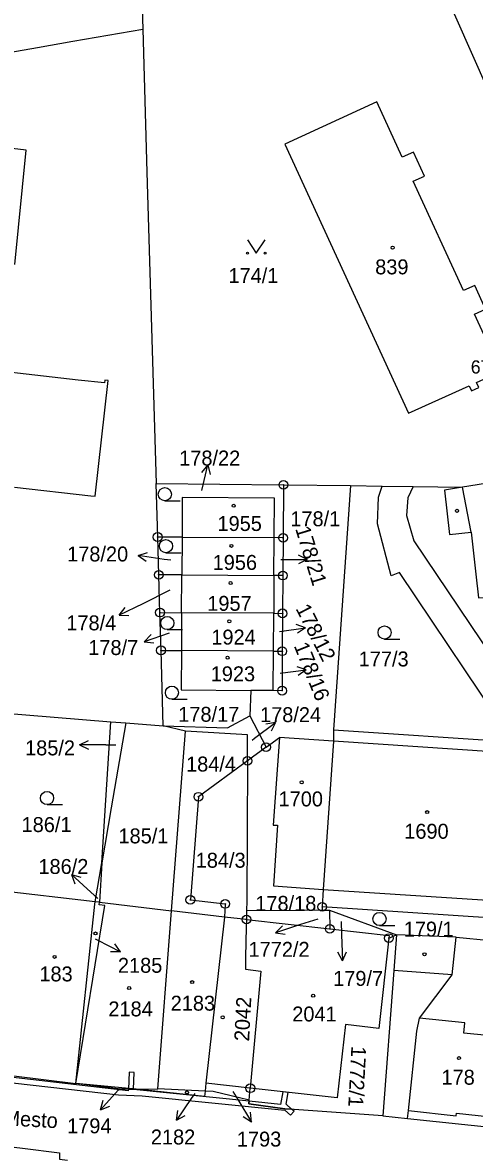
# Model space of a CAD drawing. Extents: x -680203 to -673936, y -1102717 to -1093650.
# Drawn here: x -678972.5 to -678921, y -1098450.5 to -1098321.8 of the extents above; entities that cross this region are included whole.
import ezdxf

# ---------------------------------------------------------------- set-up
doc = ezdxf.new("R2010")
doc.units = 0
for name, color, linetype in [('SOxx02xx_Koleje_param další_Popis10', 7, 'Continuous'), ('SOxx02xx_Staničení_Popis10', 7, 'Continuous'), ('SOxxxxxx_Koleje_hlavní_body_Popis10', 7, 'Continuous'), ('SOxxxxxx_Koleje_LN_parametry_Popis10', 7, 'Continuous'), ('SOxxxxxx_Koleje_param další_Popis10', 7, 'Continuous'), ('SOxxxxxx_Osa_bod_P', 7, 'Continuous'), ('SOxxxxxx_Staničení_Popis10', 7, 'Continuous'), ('x_prac', 7, 'Continuous')]:
    doc.layers.add(name, color=color, linetype=linetype)

msp = doc.modelspace()

# ---------------------------------------------------------------- linework, layer by layer
at = {"layer": 'SOxx02xx_Koleje_param další_Popis10'}
for centre, radius in [((-678942.77, -1098374.44), 0.5), ((-678942.77, -1098374.44), 0.0303), ((-678957.09, -1098380.38), 0.5), ((-678957.09, -1098380.38), 0.0303), ((-678942.81, -1098380.47), 0.5), ((-678942.81, -1098380.47), 0.0303), ((-678956.96, -1098384.68), 0.5), ((-678942.84, -1098384.77), 0.5), ((-678956.96, -1098384.68), 0.0303), ((-678942.84, -1098384.77), 0.0303), ((-678956.83, -1098388.98), 0.5), ((-678956.83, -1098388.98), 0.0303), ((-678942.87, -1098389.07), 0.5), ((-678942.87, -1098389.07), 0.0303), ((-678956.71, -1098393.28), 0.5), ((-678956.71, -1098393.28), 0.0303), ((-678942.9, -1098393.38), 0.5), ((-678942.9, -1098393.38), 0.0303), ((-678942.92, -1098397.87), 0.5), ((-678942.92, -1098397.87), 0.0303), ((-678944.75, -1098404.3), 0.5), ((-678944.75, -1098404.3), 0.0303), ((-678946.86, -1098405.85), 0.5), ((-678946.86, -1098405.85), 0.0303), ((-678952.45, -1098409.94), 0.5), ((-678952.45, -1098409.94), 0.0303), ((-678953.37, -1098421.68), 0.5), ((-678953.37, -1098421.68), 0.0303), ((-678949.4, -1098422.14), 0.5), ((-678949.4, -1098422.14), 0.0303), ((-678938.35, -1098422.47), 0.5), ((-678938.35, -1098422.47), 0.0303), ((-678946.98, -1098423.92), 0.5), ((-678946.98, -1098423.92), 0.0303), ((-678937.49, -1098424.97), 0.5), ((-678937.49, -1098424.97), 0.0303), ((-678930.75, -1098426.03), 0.5), ((-678930.75, -1098426.03), 0.0303), ((-678946.54, -1098443.12), 0.5), ((-678946.54, -1098443.12), 0.0303)]:
    msp.add_circle(centre, radius, dxfattribs=at)
at = {"layer": 'SOxx02xx_Staničení_Popis10'}
for p, q in [((-678951.39, -1098372.18), (-678952.1, -1098373.04)), ((-678952.06, -1098375.1), (-678951.39, -1098372.18)), ((-678951.39, -1098372.18), (-678951.12, -1098373.26)), ((-678959.32, -1098382.5), (-678958.26, -1098382.15)), ((-678956.35, -1098382.92), (-678959.32, -1098382.5)), ((-678959.32, -1098382.5), (-678958.4, -1098383.14)), ((-678955.58, -1098383.02), (-678956.35, -1098382.92)), ((-678943.05, -1098382.93), (-678940.05, -1098382.93)), ((-678940.05, -1098382.93), (-678941.05, -1098382.43)), ((-678940.05, -1098382.93), (-678941.05, -1098383.43)), ((-678955.71, -1098386.44), (-678958.79, -1098387.97)), ((-678958.79, -1098387.97), (-678961.49, -1098389.29)), ((-678961.49, -1098389.29), (-678960.81, -1098388.4)), ((-678961.49, -1098389.29), (-678960.37, -1098389.3)), ((-678943.23, -1098391.12), (-678940.26, -1098390.7)), ((-678940.26, -1098390.7), (-678941.32, -1098390.35)), ((-678940.26, -1098390.7), (-678941.18, -1098391.34)), ((-678955.79, -1098391.31), (-678958.63, -1098392.29)), ((-678958.63, -1098392.29), (-678957.84, -1098391.49)), ((-678958.63, -1098392.29), (-678957.52, -1098392.43)), ((-678943.14, -1098395.88), (-678940.16, -1098395.51)), ((-678940.16, -1098395.51), (-678941.22, -1098395.14)), ((-678940.16, -1098395.51), (-678941.09, -1098396.13)), ((-678946.06, -1098403.29), (-678943.66, -1098401.48)), ((-678943.66, -1098401.48), (-678944.76, -1098401.69)), ((-678943.66, -1098401.48), (-678944.16, -1098402.49)), ((-678965.99, -1098404.03), (-678964.99, -1098403.53)), ((-678946.34, -1098403.5), (-678946.06, -1098403.29)), ((-678962.99, -1098404.03), (-678965.99, -1098404.03)), ((-678965.99, -1098404.03), (-678964.99, -1098404.53)), ((-678962.99, -1098404.03), (-678961.85, -1098404.03)), ((-678964.7, -1098420.82), (-678966.93, -1098418.81)), ((-678966.93, -1098418.81), (-678965.85, -1098419.11)), ((-678966.93, -1098418.81), (-678966.52, -1098419.85)), ((-678963.93, -1098421.53), (-678964.7, -1098420.82)), ((-678938.86, -1098423.86), (-678940.82, -1098424.49)), ((-678936.18, -1098424.14), (-678936.14, -1098425.62)), ((-678940.82, -1098424.49), (-678943.67, -1098425.42)), ((-678943.67, -1098425.42), (-678942.88, -1098424.63)), ((-678943.67, -1098425.42), (-678942.57, -1098425.58)), ((-678936.14, -1098425.62), (-678936.04, -1098428.62)), ((-678964.23, -1098426.11), (-678964, -1098426.23)), ((-678964, -1098426.23), (-678961.33, -1098427.59)), ((-678961.33, -1098427.59), (-678961.99, -1098426.69)), ((-678961.33, -1098427.59), (-678962.45, -1098427.58)), ((-678936.04, -1098428.62), (-678936.57, -1098427.64)), ((-678936.04, -1098428.62), (-678935.57, -1098427.6)), ((-678961.59, -1098443.34), (-678963.6, -1098445.57)), ((-678961.43, -1098443.16), (-678961.59, -1098443.34)), ((-678952.87, -1098443.71), (-678953.26, -1098444.28)), ((-678948.53, -1098443.48), (-678947.97, -1098444.4)), ((-678963.6, -1098445.57), (-678963.3, -1098444.49)), ((-678953.26, -1098444.28), (-678954.94, -1098446.77)), ((-678947.97, -1098444.4), (-678946.42, -1098446.97)), ((-678963.6, -1098445.57), (-678962.56, -1098445.16)), ((-678954.94, -1098446.77), (-678954.79, -1098445.66)), ((-678954.94, -1098446.77), (-678953.96, -1098446.22)), ((-678946.42, -1098446.97), (-678946.51, -1098445.86)), ((-678946.42, -1098446.97), (-678947.37, -1098446.37))]:
    msp.add_line(p, q, dxfattribs=at)
at = {"layer": 'SOxxxxxx_Koleje_hlavní_body_Popis10'}
for p, q in [((-678956.27, -1098376.26), (-678954.52, -1098376.26)), ((-678956.15, -1098382.16), (-678954.4, -1098382.16)), ((-678956, -1098390.92), (-678954.25, -1098390.92)), ((-678931.24, -1098391.99), (-678929.49, -1098391.99)), ((-678955.47, -1098398.85), (-678953.72, -1098398.85)), ((-678969.7, -1098410.84), (-678967.95, -1098410.84)), ((-678931.82, -1098424.6), (-678930.07, -1098424.6))]:
    msp.add_line(p, q, dxfattribs=at)
msp.add_lwpolyline([(-678946.86, -1098346.57), (-678945.86, -1098348.07), (-678944.86, -1098346.57)], dxfattribs=at)
for centre, radius in [((-678946.86, -1098348.07), 0.1), ((-678944.86, -1098348.07), 0.1), ((-678956.27, -1098375.51), 0.75), ((-678956.15, -1098381.41), 0.75), ((-678956, -1098390.17), 0.75), ((-678931.24, -1098391.24), 0.75), ((-678955.47, -1098398.1), 0.75), ((-678969.7, -1098410.09), 0.75), ((-678931.82, -1098423.85), 0.75)]:
    msp.add_circle(centre, radius, dxfattribs=at)
at = {"layer": 'SOxxxxxx_Koleje_LN_parametry_Popis10'}
for points in [[(-678941.83, -1098445.51), (-678942.62, -1098445.45), (-678946.72, -1098444.88), (-678946.68, -1098444.61), (-678959.83, -1098443.28), (-678959.83, -1098443.22), (-678960.03, -1098443.22), (-678960.43, -1098443.22), (-678960.44, -1098443.4), (-678977.52, -1098441.46), (-678978.58, -1098441.08), (-678979.21, -1098441), (-678979.36, -1098441.85), (-678961.55, -1098443.87), (-678958.85, -1098443.99), (-678942.61, -1098445.62), (-678941.95, -1098446.19), (-678941.56, -1098445.74)], [(-678960.36, -1098441.29), (-678960.43, -1098443.22), (-678960.03, -1098443.22), (-678959.83, -1098443.22), (-678959.76, -1098441.31)], [(-678946.68, -1098444.61), (-678946.72, -1098444.88), (-678942.62, -1098445.45), (-678941.83, -1098445.51), (-678942.47, -1098444.95), (-678942.22, -1098443.6), (-678942.82, -1098443.53), (-678943.09, -1098444.97)]]:
    msp.add_lwpolyline(points, close=True, dxfattribs=at)
at = {"layer": 'SOxxxxxx_Koleje_param další_Popis10'}
for centre in [(-678930.33, -1098347.45), (-678948.43, -1098376.82), (-678923, -1098377.4), (-678948.69, -1098381.39), (-678948.79, -1098385.62), (-678948.93, -1098389.97), (-678949.13, -1098394.12), (-678940.68, -1098408.3), (-678926.39, -1098411.69), (-678964.18, -1098425.5), (-678968.84, -1098428.17), (-678926.69, -1098427.87), (-678953.16, -1098431.04), (-678960.34, -1098431.72), (-678939.38, -1098432.59), (-678949.68, -1098435.04), (-678922.77, -1098439.69), (-678953.75, -1098443.6)]:
    msp.add_circle(centre, 0.175, dxfattribs=at)
at = {"layer": 'SOxxxxxx_Staničení_Popis10'}
for p, q in [((-678921.37, -1098379.82), (-678922.36, -1098374.7)), ((-678943.86, -1098384.77), (-678943.87, -1098389.06)), ((-678923.55, -1098430.2), (-678930.2, -1098429.7)), ((-678927.56, -1098436.64), (-678927.26, -1098435.16)), ((-678928.53, -1098445.66), (-678927.56, -1098436.64))]:
    msp.add_line(p, q, dxfattribs=at)
at = {"layer": 'x_prac'}
for p, q in [((-678957.09, -1098380.38), (-678957.27, -1098374.27)), ((-678957.27, -1098374.27), (-678942.77, -1098374.44)), ((-678942.77, -1098374.44), (-678942.81, -1098380.47)), ((-678942.77, -1098374.44), (-678935.13, -1098374.53)), ((-678935.13, -1098374.53), (-678937.06, -1098402.31)), ((-678935.13, -1098374.53), (-678931.53, -1098374.59)), ((-678931.53, -1098374.59), (-678927.99, -1098374.63)), ((-678927.99, -1098374.63), (-678922.36, -1098374.7)), ((-678956.96, -1098384.68), (-678957.09, -1098380.38)), ((-678954.32, -1098380.39), (-678957.09, -1098380.38)), ((-678954.32, -1098380.39), (-678954.35, -1098384.7)), ((-678954.32, -1098380.39), (-678943.83, -1098380.45)), ((-678943.86, -1098384.77), (-678943.83, -1098380.45)), ((-678942.81, -1098380.47), (-678943.83, -1098380.45)), ((-678942.81, -1098380.47), (-678942.84, -1098384.77)), ((-678954.35, -1098384.7), (-678956.96, -1098384.68)), ((-678954.37, -1098388.99), (-678954.35, -1098384.7)), ((-678954.35, -1098384.7), (-678943.86, -1098384.77)), ((-678942.84, -1098384.77), (-678943.86, -1098384.77)), ((-678942.84, -1098384.77), (-678942.87, -1098389.07)), ((-678956.71, -1098393.28), (-678956.83, -1098388.98)), ((-678956.83, -1098388.98), (-678954.37, -1098388.99)), ((-678954.37, -1098388.99), (-678954.39, -1098393.29)), ((-678943.87, -1098389.06), (-678954.37, -1098388.99)), ((-678943.9, -1098393.37), (-678943.87, -1098389.06)), ((-678943.87, -1098389.06), (-678942.87, -1098389.07)), ((-678942.87, -1098389.07), (-678942.9, -1098393.38)), ((-678956.46, -1098401.88), (-678956.71, -1098393.28)), ((-678956.71, -1098393.28), (-678954.39, -1098393.29)), ((-678943.9, -1098393.37), (-678954.39, -1098393.29)), ((-678943.92, -1098397.86), (-678943.9, -1098393.37)), ((-678943.9, -1098393.37), (-678942.9, -1098393.38)), ((-678946.48, -1098397.84), (-678946.58, -1098400.72)), ((-678943.92, -1098397.86), (-678946.48, -1098397.84)), ((-678976.11, -1098400.28), (-678962.43, -1098401.4)), ((-678946.58, -1098400.72), (-678944.75, -1098404.3)), ((-678963.45, -1098417.46), (-678962.43, -1098401.4)), ((-678962.43, -1098401.4), (-678960.72, -1098401.54)), ((-678960.72, -1098401.54), (-678956.46, -1098401.88)), ((-678953.91, -1098402.46), (-678956.46, -1098401.88)), ((-678955.51, -1098422.92), (-678953.91, -1098402.46)), ((-678937.06, -1098402.31), (-678937.07, -1098403.6)), ((-678944.75, -1098404.3), (-678943.23, -1098403.19)), ((-678937.07, -1098403.6), (-678943.23, -1098403.19)), ((-678937.07, -1098403.6), (-678938.22, -1098420.48)), ((-678918.4, -1098404.87), (-678937.07, -1098403.6)), ((-678944.75, -1098404.3), (-678946.86, -1098405.85)), ((-678964.23, -1098421.89), (-678963.45, -1098417.46)), ((-678963.45, -1098417.46), (-678963.73, -1098421.95)), ((-678938.22, -1098420.48), (-678938.35, -1098422.47)), ((-678963.73, -1098421.95), (-678964.23, -1098421.89)), ((-678963.73, -1098421.95), (-678955.51, -1098422.92)), ((-678957.07, -1098443.19), (-678955.51, -1098422.92)), ((-678949.47, -1098423.64), (-678955.51, -1098422.92)), ((-678946.96, -1098422.92), (-678946.98, -1098423.92)), ((-678938.35, -1098422.47), (-678938.37, -1098422.86)), ((-678938.37, -1098422.86), (-678937.51, -1098422.87)), ((-678937.51, -1098422.87), (-678929.9, -1098425.67)), ((-678937.51, -1098422.87), (-678937.49, -1098424.97)), ((-678949.47, -1098423.64), (-678951.6, -1098442.56)), ((-678946.98, -1098423.92), (-678949.47, -1098423.64)), ((-678946.98, -1098423.92), (-678937.49, -1098424.97)), ((-678930.75, -1098426.03), (-678929.9, -1098425.67)), ((-678923.09, -1098425.91), (-678929.9, -1098425.67)), ((-678959.54, -1098443.21), (-678966.4, -1098442.59)), ((-678959.54, -1098443.21), (-678957.07, -1098443.19)), ((-678951.7, -1098443.46), (-678957.07, -1098443.19)), ((-678951.6, -1098442.56), (-678951.7, -1098443.46)), ((-678946.54, -1098443.12), (-678951.6, -1098442.56)), ((-678946.66, -1098444.48), (-678946.54, -1098443.12)), ((-678931.43, -1098446.27), (-678928.62, -1098446.56)), ((-678928.62, -1098446.56), (-678906.45, -1098448.89))]:
    msp.add_line(p, q, dxfattribs=at)
for points in [[(-678926.68, -1098313.12), (-678928.49, -1098313.97), (-678929.69, -1098312.95), (-678932.71, -1098312.69), (-678951.36, -1098317.6), (-678958.89, -1098318.95), (-678958.79, -1098322.56)], [(-678874.07, -1098429.18), (-678880.91, -1098415.92), (-678883.42, -1098410.67), (-678919.42, -1098329.59), (-678926.68, -1098313.12)], [(-679018.19, -1098332.92), (-678999.8, -1098329.71), (-678996.35, -1098329.11), (-678970.78, -1098324.65), (-678966.75, -1098323.95), (-678958.79, -1098322.56)], [(-678958.79, -1098322.56), (-678958.31, -1098338.84), (-678957.27, -1098374.27)], [(-678927.97, -1098339.89), (-678926.7, -1098339.3), (-678927.96, -1098336.56), (-678929.24, -1098337.14), (-678932.14, -1098330.84), (-678942.6, -1098335.65), (-678928.51, -1098366.27), (-678921.6, -1098363.17), (-678921.35, -1098363.74), (-678920.52, -1098363.37), (-678920.78, -1098362.8), (-678918.01, -1098361.55), (-678921.01, -1098355.02), (-678919.73, -1098354.43), (-678920.97, -1098351.74), (-678922.25, -1098352.33), (-678927.97, -1098339.89)], [(-678973.36, -1098349.35), (-678972.06, -1098336.34), (-678996.96, -1098333.42)], [(-678973.39, -1098374.69), (-678964.69, -1098375.68), (-678964.23, -1098375.73), (-678962.74, -1098362.58), (-678963.12, -1098362.54), (-678963.15, -1098362.84), (-678966.15, -1098362.53), (-678995.13, -1098359.2)], [(-678912.2, -1098373.1), (-678913.4, -1098373.29), (-678916.19, -1098373.73), (-678922.36, -1098374.7)], [(-678937.06, -1098402.31), (-678916.58, -1098403.68), (-678929.53, -1098384.41), (-678930.51, -1098384.8), (-678932.04, -1098378.86), (-678931.94, -1098375.84), (-678931.53, -1098374.59)], [(-678927.99, -1098374.63), (-678928.58, -1098375.92), (-678928.76, -1098377.92), (-678927.91, -1098380.81), (-678898.39, -1098424.61)], [(-678922.36, -1098374.7), (-678924.42, -1098375.03), (-678923.86, -1098380.1), (-678921.37, -1098379.82), (-678920.85, -1098384.59), (-678920.55, -1098387.29), (-678912.36, -1098387.21)], [(-678943.83, -1098380.45), (-678943.8, -1098375.96), (-678954.3, -1098375.89), (-678954.32, -1098380.39)], [(-678956.83, -1098388.98), (-678956.87, -1098387.63), (-678956.96, -1098384.68)], [(-678954.39, -1098393.29), (-678954.42, -1098397.79), (-678946.48, -1098397.84)], [(-678942.9, -1098393.38), (-678942.92, -1098397.87), (-678943.92, -1098397.86)], [(-678956.46, -1098401.88), (-678949.12, -1098402.08), (-678946.58, -1098400.72)], [(-678960.72, -1098401.54), (-678962.4, -1098411.21), (-678963.45, -1098417.46)], [(-678946.86, -1098405.85), (-678946.85, -1098402.88), (-678953.91, -1098402.46)], [(-678943.23, -1098403.19), (-678943.94, -1098413.16), (-678943.44, -1098413.19), (-678943.91, -1098420.1), (-678938.22, -1098420.48)], [(-678946.86, -1098405.85), (-678952.45, -1098409.94), (-678953.37, -1098421.68), (-678949.4, -1098422.14), (-678949.47, -1098423.64)], [(-678946.86, -1098405.85), (-678946.94, -1098421.77), (-678946.96, -1098422.92)], [(-678964.23, -1098421.89), (-678975.39, -1098420.63), (-678977.14, -1098420.43)], [(-678938.22, -1098420.48), (-678917.75, -1098421.82), (-678914.27, -1098423.56)], [(-678966.4, -1098442.59), (-678964.26, -1098422.18), (-678964.23, -1098421.89)], [(-678966.4, -1098442.59), (-678963.13, -1098422.32), (-678963.75, -1098422.24), (-678963.73, -1098421.95)], [(-678938.37, -1098422.86), (-678940.36, -1098422.88), (-678946.96, -1098422.92)], [(-678903.59, -1098426.55), (-678915.16, -1098425.34), (-678918.28, -1098423.79), (-678938.35, -1098422.47)], [(-678946.98, -1098423.92), (-678947, -1098424.79), (-678947.07, -1098428.19), (-678947.09, -1098429.56), (-678945.33, -1098429.81), (-678946.54, -1098443.12)], [(-678937.49, -1098424.97), (-678930.72, -1098425.73), (-678930.75, -1098426.03)], [(-678929.9, -1098425.67), (-678930.2, -1098429.7), (-678931.43, -1098446.27)], [(-678930.75, -1098426.03), (-678931.88, -1098436.31), (-678935.7, -1098435.88), (-678936.64, -1098444.22), (-678946.54, -1098443.12)], [(-678928.62, -1098446.56), (-678928.53, -1098445.66), (-678923.08, -1098446.25), (-678923.05, -1098445.95), (-678918.1, -1098446.48), (-678917.21, -1098437.35), (-678922.23, -1098436.86), (-678922.11, -1098435.67), (-678927.26, -1098435.16), (-678923.55, -1098430.2), (-678923.09, -1098425.91)], [(-678923.09, -1098425.91), (-678919.18, -1098426.3), (-678912.8, -1098428.65)], [(-678979.95, -1098440.9), (-678979.36, -1098440.98), (-678973.79, -1098441.67), (-678966.4, -1098442.59)], [(-678959.54, -1098443.21), (-678961.29, -1098443.23), (-678966.4, -1098442.59)], [(-678951.7, -1098443.46), (-678951.77, -1098444.07), (-678959.54, -1098443.21)], [(-678946.66, -1098444.48), (-678950.76, -1098443.51), (-678951.7, -1098443.46)], [(-678931.43, -1098446.27), (-678942.62, -1098445.45), (-678946.72, -1098444.88), (-678946.66, -1098444.48)], [(-678979.14, -1098449.16), (-678972.49, -1098449.96), (-678968.27, -1098450.48), (-678968.29, -1098451.2), (-678967.35, -1098451.3)]]:
    msp.add_lwpolyline(points, dxfattribs=at)

# ---------------------------------------------------------------- texts
at = {"layer": 'SOxx02xx_Koleje_param další_Popis10'}
msp.add_text('679', height=1.5, dxfattribs=at).set_placement((-678921.42, -1098361.77))
at = {"layer": 'SOxx02xx_Staničení_Popis10'}
msp.add_text('Nové Mesto', height=1.7, rotation=357, dxfattribs=at).set_placement((-678980.63, -1098447.03))
at = {"layer": 'SOxxxxxx_Osa_bod_P'}
for s, p in [('174/1', (-678949.03, -1098351.47)), ('839', (-678932.31, -1098350.48)), ('178/22', (-678954.64, -1098372.24)), ('1955', (-678950.28, -1098379.69)), ('178/1', (-678941.98, -1098379.15)), ('178/20', (-678967.41, -1098383.16)), ('1956', (-678950.83, -1098384.12)), ('1957', (-678951.44, -1098388.78)), ('178/4', (-678967.5, -1098391)), ('1924', (-678950.98, -1098392.62)), ('178/7', (-678965, -1098393.81)), ('177/3', (-678934.19, -1098395.11)), ('1923', (-678951.05, -1098396.8)), ('178/17', (-678954.75, -1098401.41)), ('178/24', (-678945.43, -1098401.45)), ('185/2', (-678972.2, -1098405.23)), ('184/4', (-678953.86, -1098407.07)), ('1700', (-678943.32, -1098411.04)), ('186/1', (-678972.6, -1098413.96)), ('185/1', (-678961.56, -1098415.25)), ('1690', (-678929, -1098414.72)), ('184/3', (-678952.76, -1098418.02)), ('186/2', (-678970.68, -1098418.73)), ('178/18', (-678945.97, -1098422.93)), ('179/1', (-678929.06, -1098425.86)), ('1772/2', (-678946.74, -1098428.16)), ('2185', (-678961.62, -1098429.98)), ('183', (-678970.57, -1098430.96)), ('179/7', (-678937.1, -1098431.47)), ('2184', (-678962.71, -1098434.94)), ('2183', (-678955.61, -1098434.29)), ('2041', (-678941.76, -1098435.52)), ('178', (-678924.76, -1098442.72)), ('1794', (-678967.41, -1098448.25)), ('2182', (-678957.87, -1098449.52)), ('1793', (-678948.07, -1098449.76))]:
    msp.add_text(s, height=1.7, dxfattribs=at).set_placement(p)
for s, rotation, p in [('178/21', 287, (-678941.44, -1098379.42)), ('178/12', 297, (-678941.41, -1098388.52)), ('178/16', 292, (-678941.61, -1098392.75)), ('2042', 87, (-678946.68, -1098437.81)), ('1772/1', 267, (-678935.02, -1098438.28))]:
    msp.add_text(s, height=1.7, rotation=rotation, dxfattribs=at).set_placement(p)

doc.saveas('drawing.dxf')
